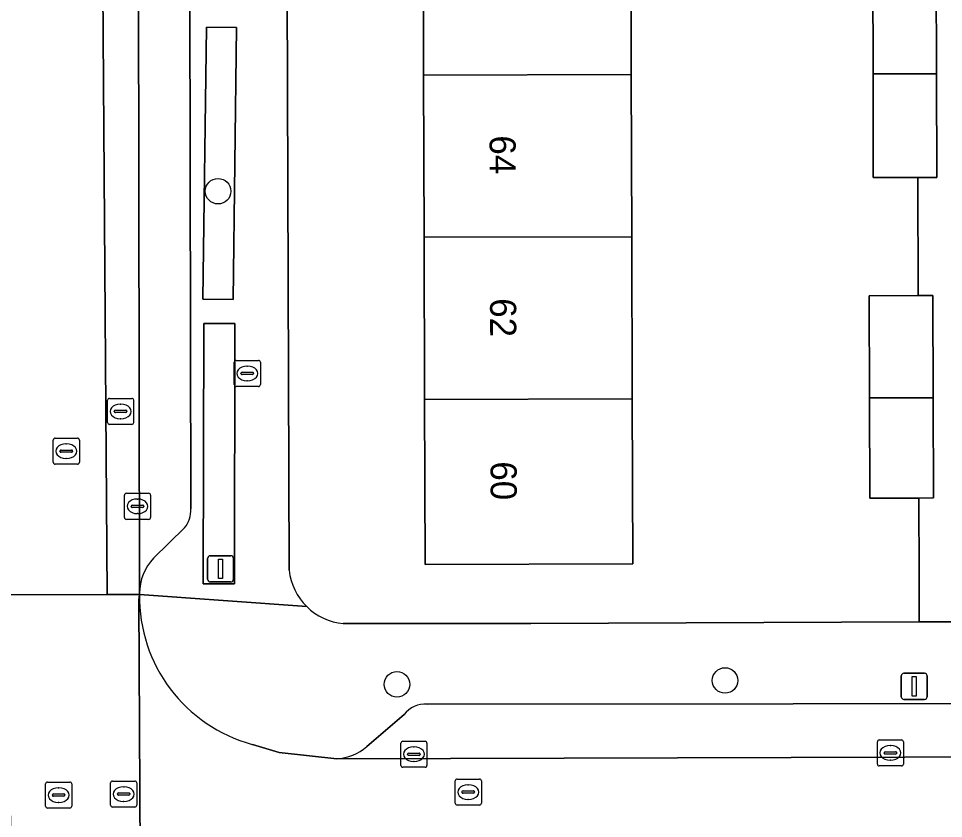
# Model space of a CAD drawing. Extents: x 160732 to 162107, y 387428 to 388479.
# Drawn here: x 161302.41 to 161337.84, y 388079.35 to 388110 of the extents above; entities that cross this region are included whole.
import ezdxf

# ---------------------------------------------------------------- set-up
doc = ezdxf.new("R2010")
doc.units = 0
for name, color, linetype in [('IMGEO_Boom', 7, 'Continuous'), ('IMGEO_Brandkraan', 7, 'Continuous'), ('IMGEO_Erf', 7, 'Continuous'), ('IMGEO_Groenvoorziening', 7, 'Continuous'), ('IMGEO_Haag', 7, 'Continuous'), ('IMGEO_Kolk', 7, 'Continuous'), ('IMGEO_Lichtmast', 7, 'Continuous'), ('IMGEO_Pand', 7, 'Continuous'), ('IMGEO_Pand_nummerreeks', 7, 'Continuous'), ('IMGEO_Parkeervlak_open', 7, 'Continuous'), ('IMGEO_Rijbaan_lokaal_gesloten', 7, 'Continuous'), ('IMGEO_Rijbaan_lokaal_open', 7, 'Continuous'), ('IMGEO_Rioolput', 7, 'Continuous'), ('IMGEO_Voetpad_open', 7, 'Continuous')]:
    doc.layers.add(name, color=color, linetype=linetype)

msp = doc.modelspace()

# ---------------------------------------------------------------- linework, layer by layer
at = {"layer": 'IMGEO_Boom'}
for centre in [(161310.057, 388103.381), (161329.477, 388084.638), (161316.908, 388084.49)]:
    msp.add_circle(centre, 0.489, dxfattribs=at)
at = {"layer": 'IMGEO_Brandkraan'}
for p, q in [((161310.675, 388095.974), (161310.675, 388096.826)), ((161310.75, 388096.9), (161311.602, 388096.9)), ((161311.676, 388096.826), (161311.676, 388095.974)), ((161310.934, 388096.394), (161310.934, 388096.406)), ((161310.977, 388096.443), (161311.375, 388096.443)), ((161311.163, 388096.68), (161311.188, 388096.68)), ((161311.418, 388096.406), (161311.418, 388096.394)), ((161311.372, 388096.357), (161310.974, 388096.357)), ((161311.186, 388096.12), (161311.161, 388096.12)), ((161311.602, 388095.9), (161310.75, 388095.9))]:
    msp.add_line(p, q, dxfattribs=at)
for points in [[(161310.675, 388095.974), (161310.675, 388096.826)], [(161310.75, 388096.9), (161311.602, 388096.9)], [(161311.676, 388096.826), (161311.676, 388095.974)], [(161311.602, 388095.9), (161310.75, 388095.9)]]:
    msp.add_lwpolyline(points, dxfattribs=at)
for centre, radius, start, end in [((161310.752, 388096.824), 0.0765, 91.552, 178.448), ((161310.752, 388096.824), 0.0765, 91.552, 178.448), ((161311.6, 388096.824), 0.0765, 1.552, 88.448), ((161311.6, 388096.824), 0.0765, 1.552, 88.448), ((161310.974, 388096.403), 0.0403, 85.8775, 175.7526), ((161310.971, 388096.393), 0.0366, 178.938, 274.7102), ((161311.375, 388096.4), 0.043, 264.8664, 352.4533), ((161311.379, 388096.405), 0.0386, 1.7309, 96.639), ((161310.752, 388095.976), 0.0765, 181.552, 268.448), ((161310.752, 388095.976), 0.0765, 181.552, 268.448), ((161311.6, 388095.976), 0.0765, 271.552, 358.448), ((161311.6, 388095.976), 0.0765, 271.552, 358.448)]:
    msp.add_arc(centre, radius, start, end, dxfattribs=at)
for centre, major_axis, ratio, start_param, end_param in [((161311.162, 388096.4), (-0.387, 0.002), 0.722429, 4.712389, 7.853982), ((161311.187, 388096.4), (-0.39, 0.002), 0.717154, 1.570796, 4.712389)]:
    msp.add_ellipse(centre, major_axis=major_axis, ratio=ratio, start_param=start_param, end_param=end_param, dxfattribs=at)
at = {"layer": 'IMGEO_Erf'}
for points in [[(161312.627, 388133.19), (161312.781, 388088.859)], [(161314.851, 388086.819), (161322.043, 388086.826), (161336.918, 388086.881), (161336.911, 388088.656), (161336.9, 388091.627), (161335.023, 388091.622), (161335.011, 388095.462), (161334.998, 388099.377), (161336.877, 388099.383), (161336.864, 388103.906), (161335.156, 388103.901), (161335.145, 388107.875), (161335.133, 388111.733)]]:
    msp.add_lwpolyline(points, dxfattribs=at)
msp.add_lwpolyline([(161325.865, 388114.053), (161325.885, 388107.846), (161325.905, 388101.639), (161325.925, 388095.432), (161325.945, 388089.105), (161317.988, 388089.08), (161317.968, 388095.406), (161317.948, 388101.614), (161317.928, 388107.821), (161317.908, 388114.028), (161317.888, 388120.235), (161317.868, 388126.442), (161317.848, 388132.772), (161325.805, 388132.797), (161325.825, 388126.468), (161325.845, 388120.261)], close=True, dxfattribs=at)
for centre, radius, start, end in [((161315.054, 388089.098), 2.285, 186.0025, 225.467), ((161315.064, 388089.109), 2.3, 225.4919, 264.6985)]:
    msp.add_arc(centre, radius, start, end, dxfattribs=at)
at = {"layer": 'IMGEO_Groenvoorziening'}
for points in [[(161310.765, 388109.647), (161309.608, 388109.661), (161309.478, 388099.249), (161310.635, 388099.235)], [(161310.7, 388098.312), (161309.508, 388098.315), (161309.49, 388088.34), (161310.682, 388088.338)]]:
    msp.add_lwpolyline(points, close=True, dxfattribs=at)
at = {"layer": 'IMGEO_Haag'}
for points in [[(161310.765, 388109.647), (161309.608, 388109.661), (161309.478, 388099.249), (161310.635, 388099.235)], [(161310.7, 388098.312), (161309.508, 388098.315), (161309.49, 388088.34), (161310.682, 388088.338)]]:
    msp.add_lwpolyline(points, close=True, dxfattribs=at)
at = {"layer": 'IMGEO_Kolk'}
for p, q in [((161306.545, 388091.81), (161307.397, 388091.81)), ((161306.47, 388090.884), (161306.47, 388091.736)), ((161306.958, 388091.59), (161306.983, 388091.59)), ((161307.471, 388091.736), (161307.471, 388090.884)), ((161306.729, 388091.304), (161306.729, 388091.316)), ((161307.167, 388091.267), (161306.769, 388091.267)), ((161306.772, 388091.353), (161307.17, 388091.353)), ((161307.213, 388091.316), (161307.213, 388091.304)), ((161307.397, 388090.81), (161306.545, 388090.81)), ((161306.981, 388091.03), (161306.956, 388091.03)), ((161317.057, 388081.387), (161317.057, 388082.239)), ((161317.132, 388082.313), (161317.984, 388082.313)), ((161318.058, 388082.239), (161318.058, 388081.387)), ((161335.31, 388081.438), (161335.31, 388082.29)), ((161335.385, 388082.364), (161336.237, 388082.364)), ((161336.311, 388082.29), (161336.311, 388081.438)), ((161317.545, 388082.093), (161317.57, 388082.093)), ((161335.569, 388081.858), (161335.569, 388081.87)), ((161335.612, 388081.907), (161336.01, 388081.907)), ((161335.798, 388082.144), (161335.823, 388082.144)), ((161336.053, 388081.87), (161336.053, 388081.858)), ((161317.316, 388081.807), (161317.316, 388081.819)), ((161317.754, 388081.77), (161317.356, 388081.77)), ((161317.359, 388081.856), (161317.757, 388081.856)), ((161317.568, 388081.533), (161317.543, 388081.533)), ((161317.8, 388081.819), (161317.8, 388081.807)), ((161336.007, 388081.821), (161335.609, 388081.821)), ((161335.821, 388081.584), (161335.796, 388081.584)), ((161317.984, 388081.313), (161317.132, 388081.313)), ((161336.237, 388081.364), (161335.385, 388081.364))]:
    msp.add_line(p, q, dxfattribs=at)
for points in [[(161306.545, 388091.81), (161307.397, 388091.81)], [(161306.47, 388090.884), (161306.47, 388091.736)], [(161307.471, 388091.736), (161307.471, 388090.884)], [(161307.397, 388090.81), (161306.545, 388090.81)], [(161317.057, 388081.387), (161317.057, 388082.239)], [(161317.132, 388082.313), (161317.984, 388082.313)], [(161318.058, 388082.239), (161318.058, 388081.387)], [(161335.31, 388081.438), (161335.31, 388082.29)], [(161335.385, 388082.364), (161336.237, 388082.364)], [(161336.311, 388082.29), (161336.311, 388081.438)], [(161317.984, 388081.313), (161317.132, 388081.313)], [(161336.237, 388081.364), (161335.385, 388081.364)]]:
    msp.add_lwpolyline(points, dxfattribs=at)
for centre, radius, start, end in [((161306.547, 388091.734), 0.0765, 91.552, 178.448), ((161306.547, 388091.734), 0.0765, 91.552, 178.448), ((161307.395, 388091.734), 0.0765, 1.552, 88.448), ((161307.395, 388091.734), 0.0765, 1.552, 88.448), ((161306.769, 388091.313), 0.0403, 85.8775, 175.7526), ((161306.766, 388091.303), 0.0366, 178.938, 274.7102), ((161307.17, 388091.31), 0.043, 264.8664, 352.4533), ((161307.174, 388091.315), 0.0386, 1.7309, 96.639), ((161306.547, 388090.886), 0.0765, 181.552, 268.448), ((161306.547, 388090.886), 0.0765, 181.552, 268.448), ((161307.395, 388090.886), 0.0765, 271.552, 358.448), ((161307.395, 388090.886), 0.0765, 271.552, 358.448), ((161317.134, 388082.237), 0.0765, 91.552, 178.448), ((161317.134, 388082.237), 0.0765, 91.552, 178.448), ((161317.982, 388082.237), 0.0765, 1.552, 88.448), ((161317.982, 388082.237), 0.0765, 1.552, 88.448), ((161335.387, 388082.288), 0.0765, 91.552, 178.448), ((161335.387, 388082.288), 0.0765, 91.552, 178.448), ((161336.235, 388082.288), 0.0765, 1.552, 88.448), ((161336.235, 388082.288), 0.0765, 1.552, 88.448), ((161335.609, 388081.867), 0.0403, 85.8775, 175.7526), ((161336.014, 388081.869), 0.0386, 1.7309, 96.639), ((161317.356, 388081.816), 0.0403, 85.8775, 175.7526), ((161317.353, 388081.806), 0.0366, 178.938, 274.7102), ((161317.757, 388081.813), 0.043, 264.8664, 352.4533), ((161317.761, 388081.818), 0.0386, 1.7309, 96.639), ((161335.606, 388081.857), 0.0366, 178.938, 274.7102), ((161336.01, 388081.864), 0.043, 264.8664, 352.4533), ((161317.134, 388081.389), 0.0765, 181.552, 268.448), ((161317.134, 388081.389), 0.0765, 181.552, 268.448), ((161317.982, 388081.389), 0.0765, 271.552, 358.448), ((161317.982, 388081.389), 0.0765, 271.552, 358.448), ((161335.387, 388081.44), 0.0765, 181.552, 268.448), ((161335.387, 388081.44), 0.0765, 181.552, 268.448), ((161336.235, 388081.44), 0.0765, 271.552, 358.448), ((161336.235, 388081.44), 0.0765, 271.552, 358.448)]:
    msp.add_arc(centre, radius, start, end, dxfattribs=at)
for centre, major_axis, ratio, start_param, end_param in [((161306.957, 388091.31), (-0.387, 0.002), 0.722429, 4.712389, 7.853982), ((161306.982, 388091.31), (-0.39, 0.002), 0.717154, 1.570796, 4.712389), ((161317.544, 388081.813), (-0.387, 0.002), 0.722429, 4.712389, 7.853982), ((161317.569, 388081.813), (-0.39, 0.002), 0.717154, 1.570796, 4.712389), ((161335.797, 388081.864), (-0.387, 0.002), 0.722429, 4.712389, 7.853982), ((161335.822, 388081.864), (-0.39, 0.002), 0.717154, 1.570796, 4.712389)]:
    msp.add_ellipse(centre, major_axis=major_axis, ratio=ratio, start_param=start_param, end_param=end_param, dxfattribs=at)
at = {"layer": 'IMGEO_Lichtmast'}
for p, q in [((161309.657, 388088.515), (161309.657, 388089.315)), ((161309.657, 388089.315), (161309.657, 388088.515)), ((161309.757, 388089.415), (161310.547, 388089.415)), ((161310.547, 388089.415), (161309.757, 388089.415)), ((161310.647, 388089.315), (161310.647, 388088.515)), ((161310.647, 388088.515), (161310.647, 388089.315)), ((161310.547, 388088.415), (161309.757, 388088.415)), ((161309.757, 388088.415), (161310.547, 388088.415)), ((161336.228, 388084.015), (161336.228, 388084.815)), ((161336.228, 388084.815), (161336.228, 388084.015)), ((161336.328, 388084.915), (161337.118, 388084.915)), ((161337.118, 388084.915), (161336.328, 388084.915)), ((161337.218, 388084.815), (161337.218, 388084.015)), ((161337.218, 388084.015), (161337.218, 388084.815)), ((161337.118, 388083.915), (161336.328, 388083.915)), ((161336.328, 388083.915), (161337.118, 388083.915))]:
    msp.add_line(p, q, dxfattribs=at)
for points in [[(161310.077, 388089.29), (161310.227, 388089.29), (161310.227, 388088.54), (161310.077, 388088.54), (161310.077, 388089.29)], [(161336.648, 388084.79), (161336.798, 388084.79), (161336.798, 388084.04), (161336.648, 388084.04), (161336.648, 388084.79)]]:
    msp.add_lwpolyline(points, dxfattribs=at)
for centre, start, end in [((161309.757, 388089.315), 90, 180), ((161309.757, 388089.315), 90, 180), ((161310.547, 388089.315), 0, 90), ((161310.547, 388089.315), 360, 90), ((161309.757, 388088.515), 180, 270), ((161309.757, 388088.515), 180, 270), ((161310.547, 388088.515), 270, 0), ((161310.547, 388088.515), 270, 0), ((161336.328, 388084.815), 90, 180), ((161336.328, 388084.815), 90, 180), ((161337.118, 388084.815), 0, 90), ((161337.118, 388084.815), 360, 90), ((161336.328, 388084.015), 180, 270), ((161336.328, 388084.015), 180, 270), ((161337.118, 388084.015), 270, 0), ((161337.118, 388084.015), 270, 0)]:
    msp.add_arc(centre, 0.1, start, end, dxfattribs=at)
at = {"layer": 'IMGEO_Pand'}
for points in [[(161317.908, 388114.028), (161317.928, 388107.821), (161325.885, 388107.846), (161325.865, 388114.053)], [(161337.565, 388111.74), (161336.841, 388111.738), (161335.133, 388111.733), (161335.145, 388107.875), (161337.576, 388107.883)], [(161325.905, 388101.639), (161325.885, 388107.846), (161317.928, 388107.821), (161317.948, 388101.614)], [(161337.576, 388107.883), (161335.145, 388107.875), (161335.156, 388103.901), (161336.864, 388103.906), (161337.588, 388103.908)], [(161317.948, 388101.614), (161317.968, 388095.406), (161325.925, 388095.432), (161325.905, 388101.639)], [(161337.435, 388099.385), (161336.877, 388099.383), (161334.998, 388099.377), (161335.011, 388095.462), (161337.448, 388095.47)], [(161317.968, 388095.406), (161317.988, 388089.08), (161325.945, 388089.105), (161325.925, 388095.432)], [(161337.448, 388095.47), (161335.011, 388095.462), (161335.023, 388091.622), (161336.9, 388091.627), (161337.46, 388091.629)]]:
    msp.add_lwpolyline(points, close=True, dxfattribs=at)
at = {"layer": 'IMGEO_Parkeervlak_open'}
for points in [[(161306.847, 388212.73), (161307.047, 388087.977)], [(161309.014, 388091.217), (161308.778, 388209.754)], [(161307.582, 388089.323), (161308.768, 388090.483)], [(161388.183, 388083.8), (161318.064, 388083.733)], [(161317.181, 388083.335), (161315.749, 388082.104)], [(161314.607, 388081.639), (161358.117, 388081.766), (161377.283, 388081.778), (161391.552, 388081.811)]]:
    msp.add_lwpolyline(points, dxfattribs=at)
for centre, radius, start, end in [((161307.962, 388091.161), 1.054, 319.9159, 3.0269), ((161309.056, 388087.958), 2.009, 137.1907, 179.4563), ((161318, 388082.696), 1.039, 86.4926, 142.0331), ((161314.47, 388083.609), 1.975, 273.9648, 310.3456)]:
    msp.add_arc(centre, radius, start, end, dxfattribs=at)
at = {"layer": 'IMGEO_Rijbaan_lokaal_gesloten'}
for points in [[(161307.047, 388087.977), (161306.847, 388212.73), (161306.826, 388213.638), (161305.426, 388213.64), (161305.369, 388158.215), (161305.432, 388139.667), (161305.805, 388087.926), (161307.047, 388087.929)], [(161305.432, 388139.667), (161302.072, 388139.624), (161302.072, 388087.918), (161305.805, 388087.926)]]:
    msp.add_lwpolyline(points, close=True, dxfattribs=at)
at = {"layer": 'IMGEO_Rijbaan_lokaal_open'}
msp.add_lwpolyline([(161305.575, 388070.665), (161307.113, 388070.665), (161307.023, 388087.71), (161307.047, 388087.929), (161305.805, 388087.926), (161302.072, 388087.918), (161302.155, 388064.216), (161300.631, 388064.21), (161300.631, 388063.997), (161300.669, 388063.691), (161300.696, 388047.536), (161300.655, 388047.16), (161302.28, 388047.16), (161305.715, 388047.213)], close=True, dxfattribs=at)
for points in [[(161307.047, 388087.929), (161307.023, 388087.71), (161307.113, 388070.665)], [(161358.117, 388081.766), (161314.607, 388081.639), (161312.395, 388081.874), (161311.369, 388082.19)]]:
    msp.add_lwpolyline(points, dxfattribs=at)
msp.add_arc((161312.901, 388087.841), 5.855, 179.1371, 254.8292, dxfattribs=at)
at = {"layer": 'IMGEO_Rioolput'}
for p, q in [((161305.822, 388094.519), (161305.822, 388095.371)), ((161305.897, 388095.445), (161306.749, 388095.445)), ((161306.823, 388095.371), (161306.823, 388094.519)), ((161306.124, 388094.988), (161306.522, 388094.988)), ((161306.31, 388095.225), (161306.335, 388095.225)), ((161306.081, 388094.939), (161306.081, 388094.951)), ((161306.519, 388094.902), (161306.121, 388094.902)), ((161306.333, 388094.665), (161306.308, 388094.665)), ((161306.565, 388094.951), (161306.565, 388094.939)), ((161306.749, 388094.445), (161305.897, 388094.445)), ((161303.817, 388093.922), (161304.669, 388093.922)), ((161303.742, 388092.996), (161303.742, 388093.848)), ((161304.23, 388093.702), (161304.255, 388093.702)), ((161304.743, 388093.848), (161304.743, 388092.996)), ((161304.001, 388093.416), (161304.001, 388093.428)), ((161304.439, 388093.379), (161304.041, 388093.379)), ((161304.044, 388093.465), (161304.442, 388093.465)), ((161304.485, 388093.428), (161304.485, 388093.416)), ((161304.669, 388092.922), (161303.817, 388092.922)), ((161304.253, 388093.142), (161304.228, 388093.142)), ((161319.215, 388080.863), (161320.067, 388080.863)), ((161303.449, 388079.822), (161303.449, 388080.674)), ((161303.524, 388080.748), (161304.376, 388080.748)), ((161303.937, 388080.528), (161303.962, 388080.528)), ((161304.45, 388080.674), (161304.45, 388079.822)), ((161305.94, 388079.86), (161305.94, 388080.712)), ((161306.015, 388080.786), (161306.867, 388080.786)), ((161306.428, 388080.566), (161306.453, 388080.566)), ((161306.941, 388080.712), (161306.941, 388079.86)), ((161319.14, 388079.937), (161319.14, 388080.789)), ((161319.628, 388080.643), (161319.653, 388080.643)), ((161320.141, 388080.789), (161320.141, 388079.937)), ((161303.708, 388080.242), (161303.708, 388080.254)), ((161304.146, 388080.205), (161303.748, 388080.205)), ((161303.751, 388080.291), (161304.149, 388080.291)), ((161304.192, 388080.254), (161304.192, 388080.242)), ((161306.199, 388080.28), (161306.199, 388080.292)), ((161306.637, 388080.243), (161306.239, 388080.243)), ((161306.242, 388080.329), (161306.64, 388080.329)), ((161306.683, 388080.292), (161306.683, 388080.28)), ((161319.399, 388080.357), (161319.399, 388080.369)), ((161319.837, 388080.32), (161319.439, 388080.32)), ((161319.442, 388080.406), (161319.84, 388080.406)), ((161319.883, 388080.369), (161319.883, 388080.357)), ((161304.376, 388079.748), (161303.524, 388079.748)), ((161303.96, 388079.968), (161303.935, 388079.968)), ((161306.867, 388079.786), (161306.015, 388079.786)), ((161306.451, 388080.006), (161306.426, 388080.006)), ((161320.067, 388079.863), (161319.215, 388079.863)), ((161319.651, 388080.083), (161319.626, 388080.083))]:
    msp.add_line(p, q, dxfattribs=at)
for points in [[(161305.822, 388094.519), (161305.822, 388095.371)], [(161305.897, 388095.445), (161306.749, 388095.445)], [(161306.823, 388095.371), (161306.823, 388094.519)], [(161306.749, 388094.445), (161305.897, 388094.445)], [(161303.817, 388093.922), (161304.669, 388093.922)], [(161303.742, 388092.996), (161303.742, 388093.848)], [(161304.743, 388093.848), (161304.743, 388092.996)], [(161304.669, 388092.922), (161303.817, 388092.922)], [(161319.215, 388080.863), (161320.067, 388080.863)], [(161303.449, 388079.822), (161303.449, 388080.674)], [(161303.524, 388080.748), (161304.376, 388080.748)], [(161304.45, 388080.674), (161304.45, 388079.822)], [(161305.94, 388079.86), (161305.94, 388080.712)], [(161306.015, 388080.786), (161306.867, 388080.786)], [(161306.941, 388080.712), (161306.941, 388079.86)], [(161319.14, 388079.937), (161319.14, 388080.789)], [(161320.141, 388080.789), (161320.141, 388079.937)], [(161304.376, 388079.748), (161303.524, 388079.748)], [(161306.867, 388079.786), (161306.015, 388079.786)], [(161320.067, 388079.863), (161319.215, 388079.863)]]:
    msp.add_lwpolyline(points, dxfattribs=at)
for centre, radius, start, end in [((161305.899, 388095.369), 0.0765, 91.552, 178.448), ((161305.899, 388095.369), 0.0765, 91.552, 178.448), ((161306.747, 388095.369), 0.0765, 1.552, 88.448), ((161306.747, 388095.369), 0.0765, 1.552, 88.448), ((161306.121, 388094.948), 0.0403, 85.8775, 175.7526), ((161306.526, 388094.95), 0.0386, 1.7309, 96.639), ((161306.118, 388094.938), 0.0366, 178.938, 274.7102), ((161306.522, 388094.945), 0.043, 264.8664, 352.4533), ((161305.899, 388094.521), 0.0765, 181.552, 268.448), ((161305.899, 388094.521), 0.0765, 181.552, 268.448), ((161306.747, 388094.521), 0.0765, 271.552, 358.448), ((161306.747, 388094.521), 0.0765, 271.552, 358.448), ((161303.819, 388093.846), 0.0765, 91.552, 178.448), ((161303.819, 388093.846), 0.0765, 91.552, 178.448), ((161304.667, 388093.846), 0.0765, 1.552, 88.448), ((161304.667, 388093.846), 0.0765, 1.552, 88.448), ((161304.041, 388093.425), 0.0403, 85.8775, 175.7526), ((161304.038, 388093.415), 0.0366, 178.938, 274.7102), ((161304.442, 388093.422), 0.043, 264.8664, 352.4533), ((161304.446, 388093.427), 0.0386, 1.7309, 96.639), ((161303.819, 388092.998), 0.0765, 181.552, 268.448), ((161303.819, 388092.998), 0.0765, 181.552, 268.448), ((161304.667, 388092.998), 0.0765, 271.552, 358.448), ((161304.667, 388092.998), 0.0765, 271.552, 358.448), ((161319.217, 388080.787), 0.0765, 91.552, 178.448), ((161319.217, 388080.787), 0.0765, 91.552, 178.448), ((161320.065, 388080.787), 0.0765, 1.552, 88.448), ((161320.065, 388080.787), 0.0765, 1.552, 88.448), ((161303.526, 388080.672), 0.0765, 91.552, 178.448), ((161303.526, 388080.672), 0.0765, 91.552, 178.448), ((161304.374, 388080.672), 0.0765, 1.552, 88.448), ((161304.374, 388080.672), 0.0765, 1.552, 88.448), ((161306.017, 388080.71), 0.0765, 91.552, 178.448), ((161306.017, 388080.71), 0.0765, 91.552, 178.448), ((161306.865, 388080.71), 0.0765, 1.552, 88.448), ((161306.865, 388080.71), 0.0765, 1.552, 88.448), ((161303.748, 388080.251), 0.0403, 85.8775, 175.7526), ((161303.745, 388080.241), 0.0366, 178.938, 274.7102), ((161304.149, 388080.248), 0.043, 264.8664, 352.4533), ((161304.153, 388080.253), 0.0386, 1.7309, 96.639), ((161306.239, 388080.289), 0.0403, 85.8775, 175.7526), ((161306.236, 388080.279), 0.0366, 178.938, 274.7102), ((161306.64, 388080.286), 0.043, 264.8664, 352.4533), ((161306.644, 388080.291), 0.0386, 1.7309, 96.639), ((161319.439, 388080.366), 0.0403, 85.8775, 175.7526), ((161319.436, 388080.356), 0.0366, 178.938, 274.7102), ((161319.84, 388080.363), 0.043, 264.8664, 352.4533), ((161319.844, 388080.368), 0.0386, 1.7309, 96.639), ((161303.526, 388079.824), 0.0765, 181.552, 268.448), ((161303.526, 388079.824), 0.0765, 181.552, 268.448), ((161304.374, 388079.824), 0.0765, 271.552, 358.448), ((161304.374, 388079.824), 0.0765, 271.552, 358.448), ((161306.017, 388079.862), 0.0765, 181.552, 268.448), ((161306.017, 388079.862), 0.0765, 181.552, 268.448), ((161306.865, 388079.862), 0.0765, 271.552, 358.448), ((161306.865, 388079.862), 0.0765, 271.552, 358.448), ((161319.217, 388079.939), 0.0765, 181.552, 268.448), ((161319.217, 388079.939), 0.0765, 181.552, 268.448), ((161320.065, 388079.939), 0.0765, 271.552, 358.448), ((161320.065, 388079.939), 0.0765, 271.552, 358.448)]:
    msp.add_arc(centre, radius, start, end, dxfattribs=at)
for centre, major_axis, ratio, start_param, end_param in [((161306.309, 388094.945), (-0.387, 0.002), 0.722429, 4.712389, 7.853982), ((161306.334, 388094.945), (-0.39, 0.002), 0.717154, 1.570796, 4.712389), ((161304.229, 388093.422), (-0.387, 0.002), 0.722429, 4.712389, 7.853982), ((161304.254, 388093.422), (-0.39, 0.002), 0.717154, 1.570796, 4.712389), ((161303.936, 388080.248), (-0.387, 0.002), 0.722429, 4.712389, 7.853982), ((161303.961, 388080.248), (-0.39, 0.002), 0.717154, 1.570796, 4.712389), ((161306.427, 388080.286), (-0.387, 0.002), 0.722429, 4.712389, 7.853982), ((161306.452, 388080.286), (-0.39, 0.002), 0.717154, 1.570796, 4.712389), ((161319.627, 388080.363), (-0.387, 0.002), 0.722429, 4.712389, 7.853982), ((161319.652, 388080.363), (-0.39, 0.002), 0.717154, 1.570796, 4.712389)]:
    msp.add_ellipse(centre, major_axis=major_axis, ratio=ratio, start_param=start_param, end_param=end_param, dxfattribs=at)
at = {"layer": 'IMGEO_Voetpad_open'}
for points in [[(161308.778, 388209.754), (161309.014, 388091.217)], [(161312.781, 388088.859), (161312.627, 388133.19), (161312.6, 388140)], [(161336.803, 388135.37), (161336.812, 388130.36), (161337.507, 388130.362), (161337.519, 388126.506), (161337.532, 388122.53), (161336.835, 388122.528), (161336.841, 388120.289), (161337.27, 388120.289), (161337.27, 388114.08), (161336.841, 388114.08), (161336.841, 388111.738), (161337.565, 388111.74), (161337.576, 388107.883), (161337.588, 388103.908), (161336.864, 388103.906), (161336.877, 388099.383), (161337.435, 388099.385), (161337.448, 388095.47), (161337.46, 388091.629), (161336.9, 388091.627), (161336.911, 388088.656), (161336.918, 388086.881), (161338.221, 388086.886)], [(161308.768, 388090.483), (161307.582, 388089.323)], [(161307.047, 388087.977), (161307.047, 388087.929), (161313.451, 388087.469)], [(161313.451, 388087.469), (161307.047, 388087.929)], [(161386.887, 388087.066), (161338.221, 388086.886), (161336.918, 388086.881), (161322.043, 388086.826), (161314.851, 388086.819)], [(161318.064, 388083.733), (161388.183, 388083.8)], [(161315.749, 388082.104), (161317.181, 388083.335)], [(161311.369, 388082.19), (161312.395, 388081.874), (161314.607, 388081.639)]]:
    msp.add_lwpolyline(points, dxfattribs=at)
for points in [[(161310.765, 388109.647), (161310.635, 388099.235), (161309.478, 388099.249), (161309.608, 388109.661)], [(161310.7, 388098.312), (161310.682, 388088.338), (161309.49, 388088.34), (161309.508, 388098.315)]]:
    msp.add_lwpolyline(points, close=True, dxfattribs=at)
for centre, radius, start, end in [((161307.962, 388091.161), 1.054, 319.9159, 3.0269), ((161309.056, 388087.958), 2.009, 137.1907, 179.4563), ((161315.054, 388089.098), 2.285, 186.0025, 225.467), ((161312.901, 388087.841), 5.855, 179.1371, 254.8292), ((161315.064, 388089.109), 2.3, 225.4919, 264.6985), ((161318, 388082.696), 1.039, 86.4926, 142.0331), ((161314.47, 388083.609), 1.975, 273.9648, 310.3456)]:
    msp.add_arc(centre, radius, start, end, dxfattribs=at)

# ---------------------------------------------------------------- texts
at = {"layer": 'IMGEO_Pand_nummerreeks'}
for s, p in [('64', (161320.455, 388105.519)), ('62', (161320.475, 388099.28)), ('60', (161320.495, 388093.032))]:
    msp.add_text(s, height=1, rotation=270.1836, dxfattribs=at).set_placement(p)

doc.saveas('drawing.dxf')
